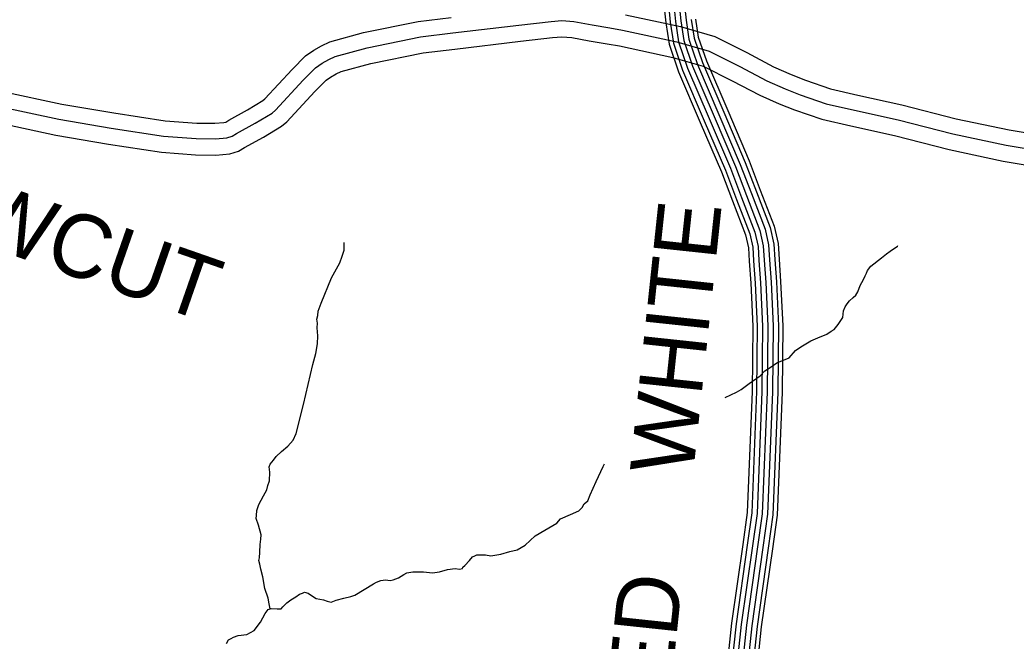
# Model space of a CAD drawing. Extents: x 1551132 to 1791609, y 378168 to 563823.
# Drawn here: x 1690071 to 1695891, y 439114 to 442743 of the extents above; entities that cross this region are included whole.
import ezdxf

# ---------------------------------------------------------------- set-up
doc = ezdxf.new("R2010")
doc.units = 0
for name, color, linetype in [('DESIGN - ROW - Right-of-Way and Easement Labels', 7, 'Continuous'), ('DESIGN - TRANSPORTATION - Text', 7, 'Continuous'), ('SURVEY - CONTOURS - Index with Text', 7, 'Continuous'), ('SURVEY - PROPERTY - Owners', 7, 'Continuous')]:
    doc.layers.add(name, color=color, linetype=linetype)

msp = doc.modelspace()

# ---------------------------------------------------------------- linework, layer by layer
at = {"layer": 'DESIGN - TRANSPORTATION - Text'}
for points in [[(1691533.126, 439301.89), (1691527.459, 439331.999), (1691521.818, 439364.1), (1691502.443, 439420.393), (1691489.194, 439488.628), (1691477.711, 439534.821), (1691472.019, 439562.913), (1691466.261, 439585.014), (1691470.444, 439600.981), (1691472.802, 439632.99), (1691475.311, 439679.008), (1691477.644, 439709.017), (1691479.936, 439735.018), (1691464.561, 439791.261), (1691450.978, 439829.47), (1691453.178, 439847.462), (1691455.511, 439877.471), (1691465.894, 439911.389), (1691494.469, 439963.107), (1691512.852, 439996.924), (1691519.143, 440022.883), (1691529.451, 440050.793), (1691530.01, 440100.844), (1691526.36, 440132.92), (1691532.518, 440146.862), (1691552.784, 440170.646), (1691567.034, 440192.505), (1691599.366, 440222.155), (1691635.716, 440253.765), (1691668.098, 440287.415), (1691684.539, 440327.267), (1691728.43, 440496.938), (1691783.037, 440730.552), (1691799.754, 440794.429), (1691810.37, 440850.364), (1691810.887, 440896.415), (1691807.42, 440944.508), (1691809.712, 440970.508), (1691805.979, 440994.584), (1691812.22, 441016.535), (1691812.487, 441040.56), (1691831.02, 441088.395), (1691890.668, 441235.857), (1691939.642, 441323.376), (1691954.092, 441363.244), (1691964.467, 441397.161), (1691964.983, 441443.204)], [(1694191.414, 440536.907), (1694257.538, 440569.041), (1694283.712, 440584.741), (1694332.094, 440618.209), (1694396.601, 440663.493), (1694422.934, 440693.219), (1694453.158, 440712.878), (1694493.465, 440740.437), (1694565.805, 440769.613), (1694602.271, 440811.222), (1694632.512, 440832.889), (1694690.911, 440868.24), (1694733.11, 440885.758), (1694785.359, 440907.166), (1694809.558, 440924.9), (1694827.666, 440934.692), (1694851.999, 440964.443), (1694878.448, 441004.169), (1694882.89, 441044.162), (1694893.14, 441066.071), (1694903.339, 441083.963), (1694917.539, 441101.822), (1694939.755, 441121.58), (1694953.913, 441135.423), (1694966.138, 441155.306), (1694980.538, 441191.174), (1694998.937, 441226.992), (1695009.162, 441246.9), (1695017.337, 441262.818), (1695023.52, 441278.76), (1695041.803, 441304.577), (1695104.36, 441353.887), (1695134.609, 441375.554), (1695154.784, 441391.338), (1695197.116, 441420.863), (1695199.157, 441424.847)], [(1693287.468, 439853.722), (1693335.709, 439875.18), (1693355.933, 439894.956), (1693368.183, 439916.84), (1693388.358, 439932.615), (1693402.757, 439968.491), (1693437.623, 440046.16), (1693478.606, 440133.779), (1693486.497, 440149.154)], [(1691276.857, 439100.709), (1691289.081, 439120.585), (1691305.173, 439128.402), (1691319.256, 439136.244), (1691345.372, 439145.944), (1691397.454, 439153.336), (1691439.728, 439176.861), (1691476.26, 439224.479), (1691502.835, 439276.222), (1691521.084, 439298.031), (1691539.151, 439303.823), (1691573.15, 439303.423), (1691597.149, 439303.14), (1691607.282, 439315.032), (1691629.524, 439336.791), (1691653.723, 439354.524), (1691681.922, 439372.208), (1691704.105, 439387.967), (1691722.171, 439393.759), (1691734.238, 439399.626), (1691754.171, 439393.375), (1691791.903, 439368.908), (1691801.836, 439362.783), (1691843.744, 439354.274), (1691865.676, 439348.008), (1691889.609, 439341.716), (1691917.742, 439353.391), (1691963.874, 439364.858), (1692003.99, 439374.4), (1692028.073, 439382.117), (1692136.828, 439448.902), (1692154.945, 439458.702), (1692179.052, 439468.428), (1692207.102, 439472.103), (1692233.051, 439467.786), (1692251.101, 439471.578), (1692283.233, 439483.211), (1692313.449, 439502.87), (1692331.566, 439512.671), (1692365.631, 439518.271), (1692429.655, 439519.512), (1692481.587, 439512.896), (1692521.653, 439518.421), (1692569.802, 439531.871), (1692613.867, 439537.355), (1692639.85, 439535.038), (1692655.891, 439538.855), (1692657.983, 439546.838), (1692670.074, 439554.705), (1692698.407, 439584.406), (1692714.648, 439606.231), (1692728.715, 439612.073), (1692740.781, 439617.94), (1692790.78, 439617.348), (1692822.737, 439612.965), (1692880.844, 439622.282), (1692933.026, 439637.682), (1692975.134, 439647.191), (1693023.449, 439674.65), (1693082.048, 439728.018), (1693138.422, 439761.386), (1693206.887, 439802.62), (1693229.178, 439828.388), (1693287.468, 439853.722)]]:
    msp.add_lwpolyline(points, dxfattribs=at)
at = {"layer": 'SURVEY - CONTOURS - Index with Text'}
for points in [[(1693835.707, 442814.166), (1693844.698, 442725.78), (1693863.481, 442601.685), (1693918.196, 442440.481), (1694045.743, 442144.165), (1694169.257, 441854.666), (1694233.655, 441685.478), (1694310.095, 441486.69), (1694326.703, 441411.404), (1694331.769, 441333.669), (1694340.919, 441204.132), (1694353.177, 440953.284), (1694348.844, 440572.666), (1694320.661, 439865.506), (1694294.095, 439677.792), (1694229.029, 439218.072), (1694179.68, 438754.902)], [(1693861.656, 442813.216), (1693870.223, 442729.005), (1693888.572, 442607.794), (1693942.221, 442449.706), (1694069.384, 442154.29), (1694193.106, 441864.291), (1694257.671, 441694.67), (1694334.794, 441494.115), (1694352.244, 441415.03), (1694357.427, 441335.411), (1694366.594, 441205.666), (1694378.902, 440953.768), (1694374.56, 440572.008), (1694346.31, 439863.181), (1694319.552, 439674.192), (1694254.554, 439214.905), (1694205.355, 438753.152)], [(1693892.93, 442812.083), (1693900.98, 442732.897), (1693918.805, 442615.152), (1693971.178, 442460.84), (1694097.875, 442166.507), (1694221.864, 441875.892), (1694286.629, 441705.754), (1694364.569, 441503.074), (1694383.018, 441419.396), (1694388.36, 441337.511), (1694397.535, 441207.516), (1694409.909, 440954.343), (1694405.551, 440571.208), (1694377.218, 439860.389), (1694350.252, 439669.842), (1694285.328, 439211.089), (1694236.304, 438751.051)], [(1693924.205, 442810.941), (1693931.746, 442736.789), (1693949.046, 442622.511), (1694000.136, 442471.965), (1694126.366, 442178.716), (1694250.613, 441887.492), (1694315.578, 441716.829), (1694394.335, 441512.024), (1694413.801, 441423.771), (1694419.284, 441339.611), (1694428.484, 441209.366), (1694440.917, 440954.926), (1694436.542, 440570.416), (1694408.134, 439857.589), (1694380.943, 439665.5), (1694316.094, 439207.272), (1694267.253, 438748.943)], [(1693924.205, 442810.941), (1693931.746, 442736.789), (1693949.046, 442622.511), (1694000.136, 442471.965), (1694126.366, 442178.716), (1694250.613, 441887.492), (1694315.578, 441716.829), (1694394.335, 441512.024), (1694413.801, 441423.771), (1694419.284, 441339.611), (1694428.484, 441209.366), (1694440.917, 440954.926), (1694436.542, 440570.416), (1694408.134, 439857.589), (1694380.943, 439665.5), (1694316.094, 439207.272), (1694267.253, 438748.943)], [(1693955.479, 442809.799), (1693962.512, 442740.681), (1693979.287, 442629.87), (1694029.094, 442483.091), (1694154.857, 442190.925), (1694279.363, 441899.092), (1694344.528, 441727.904), (1694424.101, 441520.974), (1694444.584, 441428.147), (1694450.208, 441341.711), (1694459.433, 441211.216), (1694471.924, 440955.509), (1694467.533, 440569.624), (1694439.05, 439854.789), (1694411.633, 439661.159), (1694346.86, 439203.455), (1694298.202, 438746.835)], [(1693993.27, 442744.573), (1694009.519, 442637.228), (1694058.051, 442494.224), (1694183.348, 442203.142), (1694308.12, 441910.693), (1694373.485, 441738.988), (1694453.875, 441529.933), (1694475.358, 441432.513), (1694481.141, 441343.811), (1694490.374, 441213.066), (1694502.932, 440956.084), (1694498.524, 440568.824), (1694469.957, 439851.997), (1694442.333, 439656.809), (1694377.634, 439199.638), (1694329.152, 438744.735)], [(1694017.802, 442747.673), (1694033.635, 442643.095), (1694081.143, 442503.091), (1694206.073, 442212.875), (1694331.045, 441919.943), (1694396.568, 441747.822), (1694477.608, 441537.066), (1694499.899, 441436.005), (1694505.799, 441345.486), (1694515.048, 441214.541), (1694527.656, 440956.551), (1694523.24, 440568.199), (1694494.607, 439849.764), (1694466.799, 439653.35), (1694402.158, 439196.597), (1694353.834, 438743.051)]]:
    msp.add_lwpolyline(points, dxfattribs=at)
at = {"layer": 'SURVEY - PROPERTY - Owners'}
for points in [[(1689971.564, 442324.776), (1690315.964, 442251.683), (1690618.632, 442200.582), (1690919.617, 442153.714), (1691104.779, 442139.989), (1691209.693, 442138.789), (1691261.609, 442142.922), (1691273.358, 442146.539), (1691291.949, 442157.389), (1691399.864, 442217.841), (1691490.903, 442272.909), (1691501.453, 442281.834), (1691660.491, 442453.214), (1691740.197, 442533.466), (1691788.721, 442566.992), (1691833.029, 442591.142), (1691881.111, 442615.251), (1692078.598, 442668.511), (1692397.515, 442734.338), (1692589.453, 442756.655)], [(1692984.96, 442711.805), (1693174.106, 442734.039), (1693236.046, 442738.93), (1693307.961, 442734.505), (1693413.625, 442713.288), (1693516.564, 442695.854)], [(1693608.145, 442772.356), (1693930.088, 442703.621), (1694130.516, 442645.878), (1694317.604, 442551.934), (1694474.492, 442469.141), (1694577.506, 442423.806), (1694661.454, 442390.214), (1694806.067, 442340.737), (1694966.613, 442303.945), (1695222.849, 442246.735), (1695541.058, 442165.191), (1695850.293, 442100.357), (1696142.502, 442051.139)], [(1689950.164, 442236.582), (1690298.989, 442162.556), (1690604.107, 442111.038), (1690909.267, 442063.52), (1691100.904, 442049.32), (1691212.776, 442048.036), (1691278.758, 442053.286), (1691310.041, 442062.92), (1691336.973, 442078.637), (1691445.513, 442139.439), (1691544.002, 442199.015), (1691564.218, 442216.124), (1691725.931, 442390.379), (1691798.646, 442463.597), (1691836.337, 442489.631), (1691875.078, 442510.749), (1691913.577, 442530.058), (1692099.589, 442580.226), (1692411.948, 442644.694), (1692599.986, 442666.561), (1692984.96, 442711.805)], [(1693516.564, 442695.854), (1693591.104, 442683.237)], [(1693591.104, 442683.237), (1693908.038, 442615.577), (1694097.326, 442561.043), (1694276.08, 442471.282), (1694435.009, 442387.413), (1694542.382, 442340.162), (1694629.905, 442305.136), (1694781.184, 442253.377), (1694946.597, 442215.467), (1695201.708, 442158.516), (1695520.484, 442076.822), (1695833.443, 442011.204), (1696126.594, 441961.828)], [(1689927.923, 442144.905), (1690281.348, 442069.903), (1690589.008, 442017.96), (1690898.509, 441969.767), (1691096.879, 441955.067), (1691215.985, 441953.701), (1691296.583, 441960.109), (1691348.173, 441976.001), (1691383.781, 441996.777), (1691492.97, 442057.945), (1691599.201, 442122.205), (1691629.467, 442147.814), (1691793.954, 442325.061), (1691859.403, 442390.962), (1691885.827, 442409.221), (1691918.785, 442427.18), (1691947.326, 442441.497), (1692121.414, 442488.448), (1692426.948, 442551.508), (1692610.935, 442572.909), (1692995.968, 442618.152)], [(1692995.968, 442618.152), (1693183.322, 442640.178), (1693236.862, 442644.411), (1693295.728, 442640.786), (1693396.467, 442620.561), (1693500.823, 442602.885)], [(1693500.831, 442602.885), (1693573.388, 442590.602), (1693885.114, 442524.05), (1694062.826, 442472.857), (1694232.914, 442387.438), (1694393.968, 442302.453), (1694505.866, 442253.21), (1694597.105, 442216.701), (1694755.318, 442162.566), (1694925.798, 442123.498), (1695179.725, 442066.805), (1695499.092, 441984.962), (1695815.935, 441918.535), (1696110.061, 441868.992)]]:
    msp.add_lwpolyline(points, dxfattribs=at)

# ---------------------------------------------------------------- texts
at = {"layer": 'DESIGN - ROW - Right-of-Way and Easement Labels'}
for s, height, rotation, p in [('NEWCUT', 369.9932, 340.7824306, (1689108.07, 441688.677)), ('WHITE', 370.0095, 83.9182944, (1694002.543, 440075.644)), ('FRED', 370.0095, 83.9182944, (1693801.005, 438147.727))]:
    msp.add_text(s, height=height, rotation=rotation, dxfattribs=at).set_placement(p)

doc.saveas('drawing.dxf')
